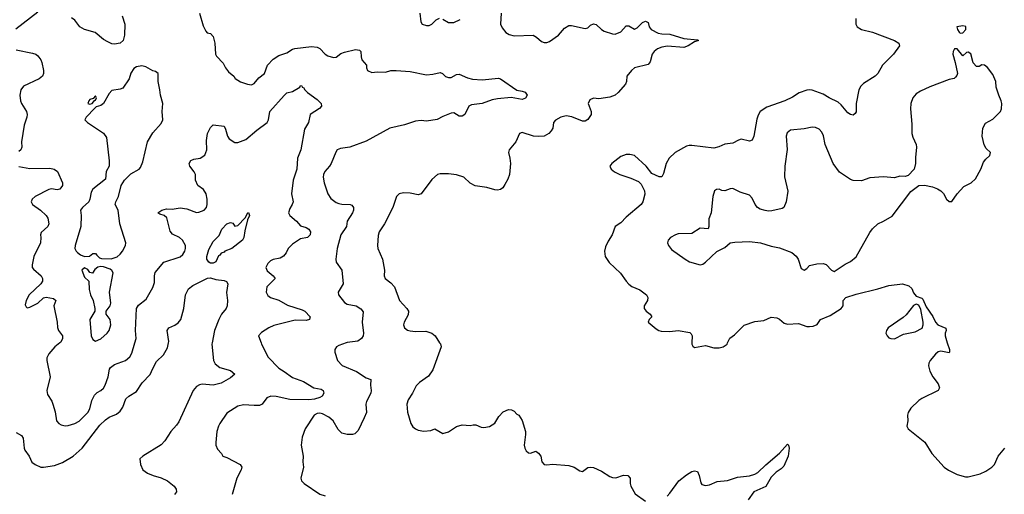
# Model space of a CAD drawing. Header units: inches. Extents: x 2001573 to 2220545, y 644482 to 846830.
# Tile 474 of 656: x 2121536 to 2128734, y 748891 to 752362. Entities that reach past the tile are written whole.
import ezdxf

# ---------------------------------------------------------------- set-up
doc = ezdxf.new("R2010")
doc.units = ezdxf.units.IN
doc.header["$MEASUREMENT"] = 0
doc.layers.add('C1724', color=7, linetype='Continuous')
doc.layers.add('C1725', color=7, linetype='Continuous')

msp = doc.modelspace()

# ---------------------------------------------------------------- linework, layer by layer
at = {"layer": 'C1724', "color": 5}
for points, elevation in [([(2121510, 749342.8), (2121550, 749321.3), (2121562.8, 749302.8), (2121568.9, 749230), (2121574.5, 749214.5), (2121605.7, 749170), (2121626.3, 749126.3), (2121650, 749110.5), (2121690, 749091), (2121710, 749090.8), (2121790, 749103.1), (2121850, 749123.6), (2121928.2, 749170), (2121992.2, 749230), (2122123, 749397), (2122162.9, 749437.1), (2122190, 749456.1), (2122243.3, 749476.7), (2122270, 749498.7), (2122291.1, 749530), (2122311.5, 749590), (2122334, 749610), (2122390, 749643.6), (2122432.3, 749707.7), (2122491.1, 749768.9), (2122508.5, 749811.5), (2122537.4, 749862.6), (2122587.3, 749912.7), (2122616.2, 749963.8), (2122623.6, 750000)], 220), ([(2121830.6, 750000), (2121792.2, 749970), (2121750, 749919.3), (2121734.9, 749890), (2121734.9, 749870), (2121759.5, 749750), (2121734.9, 749650), (2121740.7, 749620.7), (2121771.8, 749571.8), (2121779.3, 749550), (2121794.9, 749494.9), (2121804.9, 749430), (2121823, 749410), (2121840.2, 749400.2), (2121870, 749392.8), (2121890, 749393.6), (2121939.5, 749410), (2121970, 749426.9), (2122034.2, 749490), (2122050, 749515.5), (2122063.1, 749576.9), (2122083.6, 749616.4), (2122102.9, 749637.1), (2122130, 749650.3), (2122150, 749667.2), (2122162, 749690), (2122183.8, 749750), (2122193, 749807), (2122200, 749820), (2122230, 749841.7), (2122310, 749870.3), (2122342.6, 749897.4), (2122356.3, 749923.7), (2122378.8, 750000)], 240), ([(2122943.8, 750000), (2122941.8, 749990), (2122952.6, 749870), (2122964.8, 749844.8), (2122999.1, 749819.1), (2123076.6, 749796.6), (2123108, 749770), (2123076.9, 749743.1), (2123010, 749703.7), (2122949.8, 749689.8), (2122870, 749697.5), (2122850, 749693.3), (2122830, 749681.1), (2122805, 749650), (2122698.8, 749421.2), (2122683.5, 749396.5), (2122641.3, 749350), (2122596.7, 749283.3), (2122570, 749253.6), (2122436.3, 749170), (2122415.5, 749150), (2122418.4, 749110), (2122435.5, 749070), (2122470, 749047.2), (2122511, 749030), (2122570, 749013.1), (2122616.4, 748990), (2122666.4, 748950), (2122679.3, 748930), (2122683, 748910), (2122666.8, 748890)], 220), ([(2123300.5, 750000), (2123304, 749990), (2123353.3, 749893.3), (2123430, 749814), (2123470, 749790.2), (2123530, 749745), (2123610, 749715.8), (2123686.4, 749670), (2123740.8, 749660.8), (2123754.6, 749650), (2123759.2, 749630), (2123747.9, 749610), (2123730, 749599.5), (2123691.7, 749588.3), (2123650, 749582.5), (2123510, 749583.7), (2123412.3, 749607.7), (2123371.4, 749608.6), (2123343, 749597), (2123310, 749551.8), (2123290, 749541.5), (2123250, 749540.3), (2123173.3, 749546.7), (2123130, 749536.2), (2123050, 749485.1), (2122999.5, 749410), (2122988.5, 749390), (2122978, 749350), (2122970.4, 749270), (2122970.5, 749250), (2122982.4, 749222.4), (2123011, 749190), (2123022, 749170), (2123050, 749160.7), (2123146.8, 749110), (2123159.3, 749090), (2123154.4, 749070), (2123123.1, 749010), (2123090.6, 748890)], 240), ([(2123922.7, 750000), (2123870, 749980.5), (2123853.4, 749970), (2123839.3, 749950), (2123840.4, 749930), (2123859.3, 749870), (2123893.8, 749833.8), (2123999.1, 749790), (2124070, 749742.8), (2124102, 749730), (2124100.7, 749690), (2124106, 749650), (2124102.4, 749630), (2124070.3, 749570), (2124066, 749550), (2124070.3, 749490), (2124055.6, 749450), (2124010, 749358), (2123985.3, 749334.7), (2123970, 749329.7), (2123930.2, 749329.8), (2123890, 749339.2), (2123865.2, 749365.2), (2123826.8, 749430), (2123795.6, 749455.6), (2123750, 749480.3), (2123730, 749485.3), (2123710, 749481.5), (2123690, 749469.6), (2123623.7, 749370), (2123600.3, 749310), (2123594, 749250), (2123608.2, 749170), (2123605.5, 749130), (2123610.7, 749090), (2123590.8, 749010), (2123597.3, 748990), (2123614.8, 748970), (2123730, 748892.4), (2123770, 748880.4)], 260), ([(2124606, 750000), (2124611.6, 749991.6), (2124617, 749970), (2124557.3, 749802.7), (2124524.3, 749755.7), (2124459.3, 749710), (2124434.4, 749685.6), (2124408.6, 749631.4), (2124376.7, 749583.3), (2124366.4, 749550), (2124371.9, 749491.9), (2124394.9, 749410), (2124410, 749384.9), (2124430, 749370.6), (2124450, 749360.5), (2124490, 749353), (2124542, 749358), (2124570, 749370.6), (2124630, 749337.3), (2124670, 749347.3), (2124730, 749386.8), (2124770, 749398.8), (2124830, 749394), (2124850, 749400.7), (2124870, 749400.7), (2124910, 749382), (2124930, 749379.1), (2124970, 749388), (2125010, 749413), (2125039, 749461), (2125070, 749494.9), (2125110, 749512.4), (2125131.3, 749510), (2125150, 749500.7), (2125170, 749478.8), (2125184.7, 749470), (2125210.5, 749430.5), (2125232.7, 749350), (2125234.4, 749330), (2125224.4, 749250), (2125228.5, 749230), (2125239.3, 749210), (2125255.2, 749195.2), (2125270, 749193), (2125310, 749208), (2125330, 749192.7), (2125345.3, 749170), (2125353.7, 749130), (2125369.3, 749109.3), (2125390, 749106.7), (2125431.2, 749111.2), (2125550, 749102.4), (2125590.4, 749090.4), (2125630, 749062.8), (2125650, 749058.8), (2125690, 749088.2), (2125710, 749090.5), (2125730, 749086.7), (2125790, 749061.6), (2125850, 749021.3), (2125870, 749014.4), (2125893, 749013), (2125950.5, 749030.5), (2125982, 749030), (2125998.8, 749010), (2125998, 748970), (2126003.8, 748950), (2126035.6, 748895.6), (2126110, 748841)], 280), ([(2126449.5, 750000), (2126449, 749989), (2126456.1, 749976.1), (2126470, 749965.5), (2126550, 749979.3), (2126610, 749963.8), (2126650, 749963.7), (2126679, 749970), (2126707, 749990), (2126711.5, 750000)], 320), ([(2128317, 750000), (2128333.1, 749950), (2128334, 749930), (2128330, 749927), (2128270, 749937.6), (2128250, 749932.3), (2128230, 749917), (2128191.8, 749870), (2128182.8, 749850), (2128180.3, 749830), (2128190, 749791), (2128210.5, 749750), (2128250, 749698.8), (2128260.5, 749670), (2128250.3, 749649.7), (2128130, 749591.3), (2128110, 749577.6), (2128050, 749522), (2128030.4, 749490), (2128026.4, 749470), (2128028, 749430), (2128022, 749390), (2128030.8, 749370), (2128151.8, 749271.8), (2128204.4, 749190), (2128294.4, 749090), (2128326.9, 749066.9), (2128390, 749037.4), (2128450, 749020.5), (2128470, 749019.1), (2128558, 749042), (2128599.3, 749060.7), (2128642.9, 749090), (2128662, 749110), (2128690, 749170.7), (2128737, 749230)], 320), ([(2126270, 748878.7), (2126290, 748899.5), (2126354.3, 748990), (2126410, 749034.9), (2126450, 749058.7), (2126470, 749063.8), (2126490, 749057.3), (2126503.1, 749030), (2126514.4, 748974.4), (2126523.7, 748963.7), (2126550, 748956.4), (2126578, 748962), (2126635.3, 748984.7), (2126710, 748992.8), (2126783.3, 749016.7), (2126870, 749027.3), (2126910, 749039), (2126930.9, 749050), (2126990, 749108.1), (2127090, 749192.6), (2127150, 749258), (2127156.4, 749250), (2127160.3, 749230), (2127153, 749170), (2127121.5, 749098.5), (2127101.7, 749078.3), (2127066, 749054), (2127030, 749017.1), (2126990.8, 748949.2), (2126902.6, 748910), (2126861.3, 748850)], 280)]:
    msp.add_lwpolyline(points, dxfattribs=dict(at, elevation=elevation))
at = {"layer": 'C1725', "color": 5}
for points, elevation in [([(2121670, 752416.6), (2121507.7, 752292.3)], 240), ([(2122284.5, 752390), (2122305.2, 752330), (2122302.8, 752250), (2122292, 752210), (2122270, 752189.7), (2122230, 752182.4), (2122210, 752185.6), (2122180.1, 752200.1), (2122150, 752217.4), (2122089.1, 752269.1), (2122010, 752289.9), (2121975.9, 752310), (2121938.6, 752358.6), (2121916.3, 752376.3)], 240), ([(2122850.4, 752410), (2122877.5, 752317.5), (2122897.3, 752277.3), (2122907.3, 752267.3), (2122930, 752260.7), (2122950, 752238.8), (2122964, 752190), (2122967.9, 752110), (2122974.6, 752094.6), (2123024.6, 752044.6), (2123041.7, 752010), (2123062.2, 751982.2), (2123100.5, 751950), (2123112.4, 751932.4), (2123150, 751906.8), (2123202, 751890), (2123230, 751886.4), (2123250, 751894.8), (2123283.3, 751936.7), (2123326, 751970), (2123347.6, 752030), (2123390, 752072.8), (2123430, 752101.5), (2123490, 752120.8), (2123530, 752147), (2123547.5, 752152.5), (2123670, 752166.5), (2123710, 752160.9), (2123730, 752151.7), (2123770, 752110.4), (2123790, 752097), (2123830, 752085.8), (2123850.7, 752089.3), (2123884.9, 752115.1), (2123910, 752124.4), (2123990, 752144.2), (2124019.9, 752139.9), (2124030.4, 752130.4), (2124032, 752090), (2124037.6, 752070), (2124070.7, 752030), (2124070.7, 752010), (2124078.8, 751990), (2124110, 751977.1), (2124150, 751980.4), (2124210, 751977.6), (2124250, 751990.3), (2124288.2, 751991.8), (2124390, 751984), (2124510, 751959.3), (2124556.3, 751963.7), (2124610, 751976.3), (2124627.9, 751967.9), (2124650, 751946.8), (2124670, 751938.8), (2124690, 751938.8), (2124730, 751960.5), (2124750, 751963.8), (2124810, 751937.3), (2124847.3, 751927.3), (2124917.7, 751922.3), (2125035.5, 751935.5), (2125050, 751930.8), (2125170, 751848), (2125210, 751840.4), (2125231.5, 751831.5), (2125244.9, 751810), (2125232.6, 751787.4), (2125210, 751779.7), (2125130, 751793.5), (2125030, 751784.3), (2124990, 751777), (2124917.3, 751750), (2124839.5, 751740.5), (2124819.5, 751730), (2124790.2, 751669.8), (2124770, 751658), (2124750, 751656), (2124710, 751681.2), (2124690, 751679.3), (2124630, 751655.6), (2124588.6, 751631.4), (2124510, 751621.3), (2124470, 751624.7), (2124430, 751621.5), (2124350, 751593.3), (2124242.8, 751570), (2124070, 751474.3), (2123950, 751429.8), (2123880.5, 751419.5), (2123857.3, 751410), (2123846.7, 751393.3), (2123814, 751310), (2123802, 751290), (2123767.1, 751252.9), (2123757.1, 751230), (2123755, 751210), (2123763.2, 751170), (2123788.2, 751090), (2123810, 751055.2), (2123850, 751025.8), (2123870, 751017.1), (2123890, 751012.7), (2123951.7, 751011.7), (2123965.1, 751005.1), (2123976.5, 750990), (2123976.5, 750970), (2123968.7, 750950), (2123930.2, 750890), (2123926.5, 750850), (2123884.4, 750790), (2123856.1, 750690), (2123847, 750610), (2123848.7, 750590), (2123890.4, 750530), (2123901.6, 750430), (2123864.9, 750370), (2123867.7, 750350), (2123910, 750294.4), (2123930, 750282.4), (2123994.8, 750270), (2124030, 750248), (2124046.9, 750226.9), (2124039.7, 750150), (2124050.3, 750070), (2124046.7, 750050), (2124034.4, 750030), (2124009.1, 750010.9), (2123930, 750002.7), (2123922.7, 750000)], 260), ([(2125055.8, 752410), (2125050.3, 752330), (2125062, 752302), (2125090, 752268), (2125114.4, 752254.4), (2125150, 752244.7), (2125290, 752248.9), (2125314.5, 752234.5), (2125350, 752202), (2125370, 752196.5), (2125390, 752196.4), (2125410, 752203), (2125474.5, 752250), (2125519.1, 752300.9), (2125550, 752320.7), (2125570, 752320.7), (2125670, 752297.3), (2125690, 752304), (2125710, 752322.8), (2125730, 752331), (2125750, 752327.3), (2125790, 752290.8), (2125810, 752278.8), (2125870, 752258), (2125890, 752256), (2125930, 752273.4), (2125970, 752317.3), (2125990, 752316.3), (2126030, 752293.4), (2126050, 752303), (2126090, 752341.6), (2126110, 752351), (2126130, 752341), (2126137.4, 752310), (2126152, 752290), (2126204.3, 752264.3), (2126230, 752258.3), (2126290, 752255.8), (2126390, 752225.7), (2126490, 752214.4), (2126497.3, 752210), (2126470, 752199.5), (2126423.1, 752170), (2126390, 752159.1), (2126272.1, 752167.9), (2126230, 752160.7), (2126199.3, 752150), (2126174.4, 752130), (2126160.3, 752110), (2126145.3, 752054.7), (2126130, 752035.6), (2126031.3, 752010), (2126008, 751990), (2125974.8, 751950), (2125972.7, 751910), (2125963.8, 751890), (2125912, 751830), (2125890, 751811), (2125850, 751795), (2125770, 751784.2), (2125730, 751787.8), (2125704.4, 751775.6), (2125692.4, 751750), (2125713.7, 751690), (2125713.7, 751670), (2125690, 751632.3), (2125670, 751619.6), (2125650, 751619.6), (2125572.1, 751652.1), (2125530, 751659.3), (2125491.1, 751648.9), (2125452.5, 751627.5), (2125439.5, 751610), (2125432.8, 751570), (2125421.7, 751550), (2125405.3, 751530), (2125370, 751510.9), (2125330, 751508.2), (2125291.7, 751511.7), (2125210, 751538), (2125190.5, 751529.5), (2125162, 751470), (2125114, 751410), (2125110.2, 751390), (2125119.7, 751350), (2125122.9, 751310), (2125115.9, 751230), (2125104.2, 751195.8), (2125082.9, 751157.1), (2125066.9, 751133.1), (2125050, 751119.5), (2125030, 751115.1), (2125010, 751117.4), (2124950, 751135.1), (2124867, 751147), (2124830, 751166), (2124782.7, 751210), (2124730, 751227.3), (2124670, 751235.1), (2124610, 751234.5), (2124590, 751229.2), (2124550, 751193.2), (2124470, 751089.5), (2124450, 751081.6), (2124390, 751093.7), (2124343.1, 751096.9), (2124310.4, 751089.6), (2124290.7, 751070), (2124263, 750990), (2124202.4, 750870), (2124164.2, 750810), (2124156.3, 750783.7), (2124151.6, 750710), (2124154.3, 750690), (2124189.3, 750610), (2124202.2, 750530), (2124199.6, 750490), (2124207.6, 750470), (2124250, 750439), (2124276.5, 750410), (2124312.8, 750310), (2124367.4, 750250), (2124377.8, 750230), (2124375.4, 750204.6), (2124345.7, 750150), (2124342, 750130), (2124348.4, 750110), (2124370, 750092), (2124390, 750086), (2124430, 750082.2), (2124504.5, 750084.5), (2124548.2, 750070), (2124573, 750050), (2124606, 750000)], 280), ([(2124460.3, 752410), (2124467.5, 752347.5), (2124478, 752330), (2124510, 752318.8), (2124530, 752320.7), (2124548.7, 752330), (2124579.7, 752360.3), (2124606.3, 752373.7)], 280), ([(2124630, 752366.4), (2124670, 752341.7), (2124710, 752342.8), (2124757, 752363)], 280), ([(2127649, 752370), (2127648.5, 752330), (2127659.1, 752310), (2127690.3, 752290.3), (2127771.3, 752270), (2127930.2, 752210.2), (2127961.6, 752190), (2127968.2, 752170), (2127924.2, 752110), (2127843.1, 752030), (2127810, 751969.6), (2127790.2, 751949.8), (2127703.6, 751896.4), (2127684.1, 751875.9), (2127671.5, 751850), (2127650.4, 751750), (2127650.5, 751689.5), (2127644, 751676), (2127630, 751665.2), (2127610, 751669.4), (2127590, 751682), (2127540.9, 751740.9), (2127519.3, 751759.3), (2127454.5, 751790), (2127410, 751818.7), (2127330, 751846.3), (2127310, 751849.6), (2127290, 751846.3), (2127233.3, 751826.7), (2127184.8, 751795.2), (2127130, 751768), (2126998.3, 751721.7), (2126950.3, 751690), (2126935, 751665), (2126924.8, 751635.2), (2126901.7, 751510), (2126890, 751480.9), (2126870, 751473.6), (2126810, 751488), (2126790, 751482.4), (2126750, 751460.5), (2126690, 751452.6), (2126647.1, 751432.9), (2126610, 751422), (2126450, 751441.8), (2126430, 751443.1), (2126410, 751438), (2126328.2, 751391.8), (2126283.2, 751350), (2126261.2, 751310), (2126243.4, 751236.6), (2126230, 751213.2), (2126210, 751212.7), (2126158, 751238), (2126116.2, 751290), (2126029.7, 751369.7), (2125997.4, 751377.4), (2125970, 751377.4), (2125930, 751362), (2125864, 751310), (2125850.6, 751290), (2125860.5, 751270), (2125885.5, 751250), (2125924, 751230), (2126004.2, 751204.2), (2126059.6, 751179.6), (2126078.7, 751158.7), (2126103.8, 751110), (2126105.8, 751085.8), (2126090.3, 751030), (2126079.5, 751010), (2125970, 750918.3), (2125930, 750876.3), (2125890, 750849.2), (2125867, 750790), (2125837.3, 750742.7), (2125819.3, 750700.7), (2125812.2, 750670), (2125817.2, 750630), (2125846.4, 750586.4), (2125928.3, 750508.3), (2125968.5, 750450), (2125990, 750428.2), (2126011.6, 750411.6), (2126070, 750388), (2126117.3, 750350), (2126127.3, 750330), (2126124.9, 750310), (2126100.5, 750270), (2126100.5, 750250), (2126116.3, 750230), (2126144, 750210), (2126157.3, 750190), (2126138.8, 750170), (2126130.8, 750150), (2126190, 750101.6), (2126208.8, 750088.8), (2126224.4, 750084.4), (2126290, 750083.1), (2126350, 750088.9), (2126434.3, 750074.3), (2126445.3, 750065.3), (2126451.8, 750050), (2126449.5, 750000)], 320), ([(2121510, 752141.1), (2121630, 752118.2), (2121654, 752110), (2121670, 752097.4), (2121690.3, 752070), (2121698, 752050), (2121711.3, 751991.3), (2121711.4, 751970), (2121703.6, 751950), (2121679.5, 751930), (2121564.5, 751875.5), (2121544.8, 751850), (2121537.3, 751810), (2121542.5, 751770), (2121550, 751748.8), (2121585, 751690), (2121591, 751670), (2121588.6, 751650), (2121568.1, 751590), (2121549.4, 751470), (2121551.8, 751430), (2121545.9, 751410), (2121530, 751398)], 240), ([(2122378.8, 750000), (2122387.7, 750030), (2122383.2, 750090), (2122389.7, 750250), (2122404.8, 750275.2), (2122460.4, 750319.6), (2122510, 750404.4), (2122520.7, 750439.3), (2122520.7, 750490), (2122525.6, 750514.4), (2122589.6, 750590), (2122710, 750627.9), (2122730, 750646.4), (2122742.7, 750670), (2122748.6, 750690), (2122747.2, 750710), (2122725.4, 750750), (2122705.1, 750770), (2122654.2, 750794.2), (2122635.8, 750815.8), (2122613, 750913), (2122591.6, 750931.6), (2122560.7, 750940.7), (2122546, 750950), (2122575.3, 750970), (2122610, 750978.4), (2122650, 750976.3), (2122710, 750985.3), (2122758.3, 750978.3), (2122830, 750952.2), (2122846.2, 750953.8), (2122886, 750970), (2122902, 750990), (2122907, 751010), (2122906.6, 751050), (2122898.4, 751090), (2122881, 751121), (2122839, 751150), (2122822, 751190), (2122821.2, 751230), (2122812.7, 751250), (2122779.6, 751290), (2122774, 751310), (2122786.7, 751333.3), (2122810, 751342), (2122856, 751350), (2122890, 751372.7), (2122905.1, 751410), (2122901.3, 751478.7), (2122909.4, 751530), (2122930, 751574.8), (2122950, 751593.4), (2123030, 751583), (2123041.3, 751561.3), (2123054.9, 751510), (2123066.4, 751490), (2123110, 751463.8), (2123130, 751464.4), (2123190, 751485.3), (2123270, 751554.3), (2123344.2, 751610), (2123355.1, 751630), (2123365.6, 751690), (2123470, 751808.2), (2123490, 751827.3), (2123530, 751836.3), (2123583.7, 751870), (2123590, 751881), (2123598, 751878), (2123601, 751870), (2123610, 751865.5), (2123619.5, 751850), (2123641.1, 751830), (2123710, 751779.3), (2123739.2, 751750), (2123742.8, 751730), (2123727.4, 751712.6), (2123660.3, 751670), (2123647.3, 751610), (2123618.2, 751561.8), (2123591.3, 751410), (2123566.5, 751350), (2123562.2, 751270), (2123535.6, 751190), (2123522.7, 751090), (2123534.9, 751030), (2123528.7, 751010), (2123510, 750982.7), (2123502.3, 750950), (2123510.4, 750930), (2123559.1, 750890), (2123590, 750854.8), (2123630, 750843), (2123650, 750830.6), (2123662.4, 750810), (2123659.5, 750790), (2123639.1, 750770), (2123590, 750759.6), (2123530, 750721), (2123498.6, 750690), (2123483.5, 750656.5), (2123465.8, 750634.2), (2123441, 750619), (2123390.4, 750609.6), (2123370, 750599.5), (2123350, 750579.5), (2123334.9, 750550), (2123346.1, 750526.1), (2123388.7, 750490), (2123404.9, 750470), (2123342.6, 750410), (2123339.1, 750370), (2123350, 750344.9), (2123370.2, 750330.2), (2123430, 750312.3), (2123494.4, 750274.4), (2123601.3, 750241.3), (2123620.3, 750230), (2123660.5, 750190), (2123658.4, 750181.6), (2123654, 750170), (2123630, 750163.5), (2123550, 750164.7), (2123393.4, 750126.6), (2123357.3, 750110), (2123304.1, 750075.9), (2123282.8, 750050), (2123300.5, 750000)], 240), ([(2121530, 751288.6), (2121610, 751274.4), (2121757.3, 751277.3), (2121789.4, 751269.4), (2121811.9, 751251.9), (2121848.8, 751170), (2121848.8, 751150), (2121830, 751122.2), (2121810, 751117.3), (2121770, 751125.7), (2121750, 751121.8), (2121650.3, 751070), (2121626.7, 751050), (2121619.6, 751030), (2121630.4, 751010), (2121688.4, 750970), (2121730.4, 750930), (2121743.1, 750910), (2121750.3, 750870), (2121742.4, 750850), (2121693.3, 750806.7), (2121688.8, 750790), (2121691.8, 750770), (2121688.7, 750730), (2121639.5, 750630), (2121627.4, 750570), (2121628.7, 750550), (2121637.3, 750537.3), (2121692.4, 750490), (2121703.7, 750470), (2121702, 750450), (2121690.2, 750429.8), (2121605.5, 750350), (2121584.2, 750310), (2121577.3, 750277.3), (2121582.5, 750262.5), (2121590, 750256), (2121610, 750260.5), (2121669.4, 750290), (2121710, 750328.7), (2121730, 750334.3), (2121784.5, 750324.5), (2121801, 750310), (2121786.4, 750270), (2121809.2, 750150), (2121812, 750112), (2121820.9, 750090), (2121848.9, 750050), (2121850.2, 750030), (2121835.9, 750004.1), (2121830.6, 750000)], 240), ([(2122623.6, 750000), (2122625.6, 750010), (2122613.3, 750090), (2122627, 750110), (2122671.5, 750128.5), (2122694.5, 750145.5), (2122714.5, 750170), (2122735.4, 750250), (2122748.2, 750350), (2122770, 750393), (2122801.7, 750418.3), (2122910, 750473.3), (2122930, 750474.6), (2122970, 750462.1), (2123030, 750456.1), (2123047.8, 750447.8), (2123056.8, 750430), (2123048.4, 750368.4), (2123056.5, 750310), (2123053.4, 750270), (2123045.3, 750250), (2123011.8, 750208.2), (2122991.3, 750170), (2122961.6, 750090), (2122943.8, 750000)], 220), ([(2126711.5, 750000), (2126726.5, 750033.5), (2126761.1, 750058.9), (2126832.7, 750127.3), (2126910, 750156.4), (2126976.9, 750163.1), (2127030, 750187.7), (2127070, 750182), (2127090, 750171.8), (2127124.3, 750144.3), (2127150, 750134.6), (2127230, 750141.7), (2127290, 750119.5), (2127310, 750117.6), (2127337.7, 750122.3), (2127366.8, 750133.2), (2127390, 750171), (2127461.7, 750198.3), (2127541.2, 750250), (2127557, 750270), (2127556.2, 750310), (2127574.5, 750330), (2127650, 750355.9), (2127810, 750393.2), (2127890, 750418.2), (2127990, 750430.2), (2128036.4, 750416.4), (2128057.1, 750397.1), (2128070, 750364), (2128090, 750340.7), (2128130, 750326), (2128138, 750318), (2128162, 750262), (2128211, 750191), (2128231.6, 750150), (2128248.9, 750130), (2128306.4, 750106.4), (2128308.7, 750090), (2128301.5, 750070), (2128300.8, 750050), (2128317, 750000)], 320)]:
    msp.add_lwpolyline(points, dxfattribs=dict(at, elevation=elevation))
for points, elevation in [([(2128430, 752317.2), (2128386.8, 752310), (2128391.3, 752290), (2128404.7, 752270), (2128410, 752264.7), (2128430, 752266.8), (2128453.2, 752290), (2128452.9, 752312.9)], 340), ([(2128390, 752149), (2128370, 752149), (2128359.1, 752130), (2128357.1, 752110), (2128374.9, 752050), (2128390.6, 751970), (2128386.8, 751953.2), (2128378, 751942), (2128366.8, 751933.2), (2128330, 751924.5), (2128190, 751871.3), (2128120.8, 751839.2), (2128090, 751820.5), (2128065.3, 751790), (2128050.3, 751750), (2128048.5, 751711.5), (2128057.7, 751597.7), (2128057, 751530), (2128064.2, 751504.2), (2128090.4, 751450), (2128092.7, 751430), (2128084.7, 751355.3), (2128085.5, 751310), (2128074, 751270), (2128030, 751224), (2128010, 751216), (2127970, 751217), (2127930, 751205.1), (2127850, 751214), (2127750, 751204.7), (2127690, 751184.5), (2127630, 751186), (2127610, 751194), (2127530, 751247.8), (2127483, 751310), (2127423.9, 751450), (2127412.4, 751512.4), (2127399, 751539), (2127380.6, 751560.6), (2127354, 751574), (2127330, 751575.6), (2127270, 751564.4), (2127170, 751554.5), (2127146, 751534), (2127138, 751510), (2127146.6, 751413.4), (2127128.4, 751290), (2127126.9, 751213.1), (2127150.4, 751109.6), (2127138.8, 751030), (2127122, 750990), (2127110, 750982), (2127034.4, 750965.6), (2127010, 750962.6), (2126986, 750966), (2126950, 750976.9), (2126929.7, 750989.7), (2126912, 751012), (2126890, 751057.6), (2126870, 751078.3), (2126801.8, 751101.8), (2126750, 751127.8), (2126730, 751126), (2126690, 751112), (2126670, 751112.7), (2126650, 751122.7), (2126630, 751121.2), (2126616, 751110), (2126602.8, 751070), (2126590.6, 750950.6), (2126573.1, 750906.9), (2126574.6, 750850), (2126570, 750834), (2126510, 750838.4), (2126450, 750799.1), (2126350, 750795.8), (2126331, 750790), (2126294.8, 750770), (2126276, 750750), (2126270.8, 750730), (2126278.8, 750710), (2126302, 750682), (2126400.7, 750610), (2126431.6, 750591.6), (2126509.4, 750570.6), (2126530, 750574), (2126550, 750588.2), (2126633.4, 750666.6), (2126690, 750696.4), (2126729.7, 750730.3), (2126763.5, 750736.5), (2126870, 750739.7), (2126951.2, 750731.2), (2127030, 750705.8), (2127090, 750693.7), (2127180.5, 750660.5), (2127212.2, 750632.2), (2127225.9, 750610), (2127250, 750542.4), (2127270, 750530.4), (2127290, 750542), (2127310, 750563.8), (2127363.8, 750576.2), (2127410, 750579), (2127431.1, 750571.1), (2127470, 750530.3), (2127490, 750522), (2127570, 750574.9), (2127610, 750594.4), (2127650, 750628.5), (2127750, 750807.3), (2127770, 750834), (2127809.2, 750870), (2127851.2, 750888.8), (2127913.5, 750926.5), (2128050, 751106.8), (2128109.5, 751150.5), (2128150, 751153.4), (2128210, 751140.7), (2128244.5, 751124.5), (2128270.6, 751110.6), (2128290, 751091.3), (2128312, 751050), (2128330, 751032), (2128350, 751032), (2128389, 751090), (2128437.6, 751142.4), (2128491.7, 751168.3), (2128522.5, 751197.5), (2128561.2, 751270), (2128580.5, 751319.5), (2128598, 751342), (2128629, 751370), (2128634, 751390), (2128600.7, 751420.7), (2128586.2, 751446.2), (2128571.8, 751510), (2128578, 751570), (2128595.5, 751604.5), (2128650, 751636), (2128705.2, 751690), (2128712.7, 751710), (2128715.1, 751750), (2128712, 751770), (2128694, 751810), (2128675.1, 751870), (2128671.8, 751910), (2128650, 751961.2), (2128610, 752012.7), (2128590, 752029.2), (2128570, 752033.2), (2128550, 752019), (2128530, 752019), (2128507.2, 752047.2), (2128490, 752113.2), (2128470, 752124), (2128458, 752122), (2128430, 752098)], 340), ([(2122430, 752024.2), (2122390, 752016.9), (2122370, 752005.1), (2122349.1, 751970.9), (2122337, 751930), (2122290, 751861.2), (2122270, 751853.2), (2122210, 751844), (2122190, 751822), (2122150, 751748.7), (2122130, 751734), (2122096, 751724), (2122084.7, 751715.3), (2122022, 751650), (2122012, 751630), (2122032, 751610), (2122150, 751533.4), (2122170, 751501), (2122190.5, 751329.5), (2122190.7, 751290), (2122167.7, 751252.3), (2122162.8, 751197.2), (2122070, 751122.4), (2122058.6, 751101.4), (2122050.1, 751050), (2122040.6, 751030), (2121995.5, 750990), (2121981.3, 750970), (2121986.7, 750930), (2121983.8, 750850), (2121942, 750710), (2121940.2, 750690), (2121948, 750670), (2121959.1, 750659.1), (2121981.8, 750641.8), (2122010, 750630.8), (2122046.1, 750633.9), (2122070, 750652.8), (2122090, 750653.4), (2122099.2, 750639.2), (2122120.7, 750620.7), (2122135, 750615), (2122205.6, 750614.4), (2122250, 750629.3), (2122271.9, 750648.1), (2122287.6, 750670), (2122308.7, 750710), (2122313.1, 750730), (2122268.8, 750868.8), (2122255, 750970), (2122234.8, 751010), (2122239.3, 751030), (2122258.5, 751070), (2122278.4, 751150), (2122303.7, 751190), (2122350, 751236.3), (2122409, 751270), (2122418.3, 751281.7), (2122436.1, 751323.9), (2122471, 751470), (2122510, 751535.5), (2122570, 751602.8), (2122582, 751630), (2122578.4, 751690), (2122583.7, 751750), (2122565.2, 751810), (2122562, 751850), (2122549.6, 751910), (2122549.2, 751969.2), (2122530, 751984), (2122510, 751989), (2122458, 752018)], 260), ([(2122090, 751806), (2122074, 751786), (2122050, 751778), (2122042, 751770), (2122034, 751750), (2122050, 751744.7), (2122066, 751750), (2122086, 751774), (2122090, 751774), (2122098, 751790)], 260), ([(2122950, 750582), (2122930, 750582.6), (2122919.8, 750590), (2122904.5, 750610), (2122903.2, 750630), (2122918, 750682), (2122950, 750740.5), (2122995.1, 750784.9), (2123013.6, 750830), (2123050, 750870.4), (2123078.5, 750878.5), (2123094, 750874), (2123110, 750852), (2123130, 750858), (2123185.4, 750914.6), (2123204, 750950), (2123210, 750953.4), (2123216.4, 750930), (2123202, 750898), (2123181.8, 750818.2), (2123175, 750770), (2123164.6, 750750), (2123087, 750690), (2123035.5, 750670), (2123030, 750661.2), (2123010, 750654.5), (2122999.9, 750640.1), (2122990, 750635.1), (2122970, 750591.3)], 220), ([(2122130, 750556.8), (2122107.1, 750552.9), (2122084.8, 750535.2), (2122069.1, 750509.1), (2122050, 750512.7), (2122035.4, 750535.4), (2122010, 750548), (2121990.5, 750529.5), (2122010, 750480.5), (2122042.8, 750450), (2122043.1, 750390), (2122054.4, 750350), (2122072.4, 750310), (2122085.5, 750250), (2122085.5, 750230), (2122048.5, 750170), (2122058.4, 750050), (2122070, 750022.8), (2122090, 750010.6), (2122130, 750028.7), (2122175.8, 750070), (2122189.7, 750090), (2122201.5, 750130), (2122198, 750170), (2122169.2, 750210), (2122169.2, 750230), (2122198.9, 750270), (2122203.1, 750290), (2122193.3, 750370), (2122219.8, 750510), (2122209.1, 750529.1), (2122197.7, 750537.7), (2122150, 750554.5)], 260), ([(2128090, 750282.7), (2128070, 750272), (2128015.6, 750204.4), (2127994.3, 750185.7), (2127884.9, 750110), (2127873, 750090), (2127868, 750070), (2127876.3, 750050), (2127890, 750036.3), (2127904.7, 750030), (2127930, 750028.9), (2127998, 750062), (2128081, 750079), (2128132.8, 750107.2), (2128139.7, 750130), (2128139.7, 750150), (2128123.6, 750243.6), (2128110, 750274)], 320)]:
    msp.add_lwpolyline(points, close=True, dxfattribs=dict(at, elevation=elevation))

doc.saveas('drawing.dxf')
